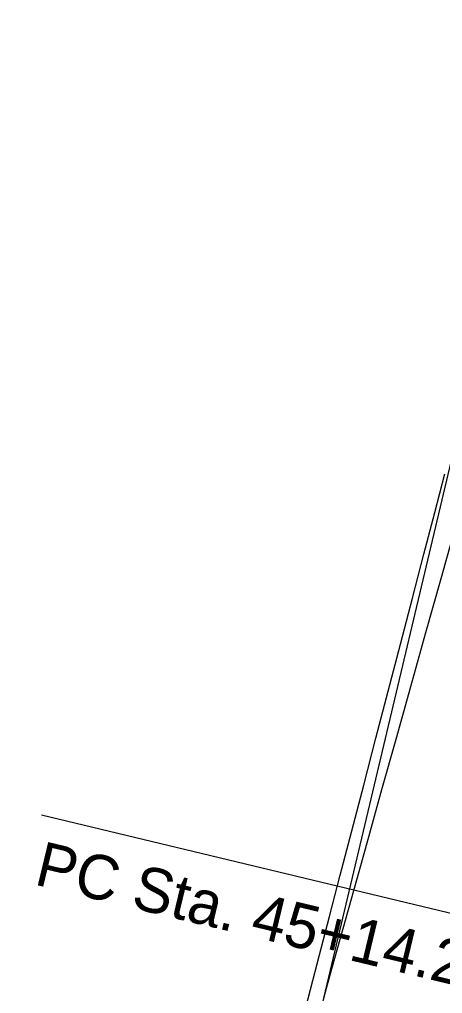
# Model space of a CAD drawing. Extents: x 1957117 to 1971063, y 701601 to 715861.
# Drawn here: x 1963352.7 to 1963379.3, y 706441.6 to 706502.8 of the extents above; entities that cross this region are included whole.
import ezdxf

# ---------------------------------------------------------------- set-up
doc = ezdxf.new("R2010")
doc.units = 0
for name, color, linetype in [('DT_X_Contour_Major', 7, 'Continuous'), ('DT_X_Contour_Minor', 7, 'Continuous'), ('DT_X_TIN_Hull', 7, 'Continuous'), ('GE_X_CL_20', 7, 'Continuous'), ('HY_X_Water_Edge', 7, 'Continuous'), ('SC_Shading5', 7, 'Continuous')]:
    doc.layers.add(name, color=color, linetype=linetype)

msp = doc.modelspace()

# ---------------------------------------------------------------- linework, layer by layer
at = {"layer": 'DT_X_Contour_Major'}
msp.add_lwpolyline([(1963380.149, 706471.037), (1963379.199, 706467.667), (1963378.241, 706464.258), (1963377.29, 706460.869), (1963376.364, 706457.56), (1963375.478, 706454.391), (1963374.65, 706451.423), (1963373.895, 706448.715), (1963373.231, 706446.327), (1963372.673, 706444.32), (1963372.238, 706442.753), (1963371.942, 706441.686), (1963371.803, 706441.18)], dxfattribs=at)
msp.add_lwpolyline([(1963380.149, 706471.037), (1963379.199, 706467.667), (1963378.241, 706464.258), (1963377.29, 706460.869), (1963376.364, 706457.56), (1963375.478, 706454.391), (1963374.65, 706451.423), (1963373.895, 706448.715), (1963373.231, 706446.327), (1963372.673, 706444.32), (1963372.238, 706442.753), (1963371.942, 706441.686), (1963371.803, 706441.18)], dxfattribs=at)
at = {"layer": 'DT_X_Contour_Minor'}
msp.add_lwpolyline([(1963370.537, 706439.979), (1963371.024, 706441.858), (1963371.585, 706444.025), (1963372.211, 706446.437), (1963372.889, 706449.048), (1963373.607, 706451.815), (1963374.355, 706454.694), (1963375.121, 706457.64), (1963375.893, 706460.61), (1963376.66, 706463.558), (1963377.411, 706466.441), (1963378.133, 706469.215), (1963378.817, 706471.835), (1963379.449, 706474.257)], dxfattribs=at)
msp.add_lwpolyline([(1963370.537, 706439.979), (1963371.024, 706441.858), (1963371.585, 706444.025), (1963372.211, 706446.437), (1963372.889, 706449.048), (1963373.607, 706451.815), (1963374.355, 706454.694), (1963375.121, 706457.64), (1963375.893, 706460.61), (1963376.66, 706463.558), (1963377.411, 706466.441), (1963378.133, 706469.215), (1963378.817, 706471.835), (1963379.449, 706474.257)], dxfattribs=at)
at = {"layer": 'DT_X_TIN_Hull'}
msp.add_lwpolyline([(1963495.509, 706817.37), (1963480.654, 706774.214), (1963464.732, 706726.815), (1963443.084, 706680.696), (1963439.989, 706681.954), (1963422.341, 706634.767), (1963409.759, 706587.541), (1963383.299, 706489.662), (1963371.06, 706438.048), (1963369.543, 706438.68), (1963344.28, 706340.158), (1963318.949, 706243.571), (1963307.297, 706195.415), (1963288.342, 706117.136), (1963272.445, 706050.395), (1963261.075, 706002.095), (1963254.734, 705951.873), (1963238.207, 705904.757)], dxfattribs=at)
at = {"layer": 'GE_X_CL_20'}
msp.add_line((1963417.327, 706437.631), (1963354.124, 706452.81), dxfattribs=at)
at = {"layer": 'HY_X_Water_Edge'}
msp.add_spline([(1963191.723, 701994.048), (1963062.047, 702441.167), (1962863.491, 703169.356), (1962827.53, 703438.691), (1962823.213, 703537.412), (1962817.962, 703593.874), (1962817.97, 703697.316), (1962828.582, 703804.235), (1962836.461, 703844.734), (1962850.687, 703896.004), (1962867.251, 703938.846), (1962873.848, 703992.355), (1962884.135, 704091.371), (1962891.241, 704140.854), (1962897.382, 704180.529), (1962905.467, 704230.979), (1962943.949, 704328.022), (1962948.537, 704378.842), (1962964.114, 704426.264), (1963004.885, 704570.73), (1963042.054, 704716.522), (1963062.038, 704814.417), (1963072.171, 704860.237), (1963090.023, 704956.798), (1963107.066, 705031.783), (1963133.773, 705105.742), (1963148.685, 705206.74), (1963175.48, 705301.059), (1963191.635, 705353.417), (1963210.988, 705447.286), (1963219.532, 705497.27), (1963230.124, 705549.475), (1963251.052, 705591.159), (1963275.289, 705693.429), (1963292.982, 705784.032), (1963302.841, 705839.645), (1963335.126, 705936.766), (1963359.752, 706046.75), (1963389.133, 706177.299), (1963417.827, 706273.456), (1963475.868, 706451.902), (1963533.782, 706640.53), (1963553.86, 706696.984), (1963580.184, 706715.425), (1963609.172, 706718.73), (1963617.062, 706714.691), (1963619.447, 706694.678), (1963564.282, 706533.07), (1963531.853, 706395.229), (1963434.4, 706006.96), (1963354.09, 705679.186), (1963237.513, 705206.07), (1963167.369, 704892.962), (1963059.145, 704434.176), (1962907.914, 703908.742), (1962877.458, 703703.326), (1962898.357, 703412.121), (1962942.65, 703052.267), (1963048.963, 702674.866), (1963191.468, 702189.666), (1963245.396, 702019.832)], degree=3, dxfattribs=at)
at = {"layer": 'SC_Shading5'}
for points in [[(1963026.912, 704294.121), (1963138.818, 704737.794), (1963251.679, 705213.963), (1963374.306, 705730.111), (1963454.783, 706045.593), (1963517.244, 706296.713), (1963562.763, 706479.256), (1963580.13, 706553.799), (1963589.678, 706586.994)], [(1963609.915, 706579.703), (1963587.283, 706499.153), (1963552.056, 706354.005), (1963480.911, 706069.234), (1963357.401, 705576.869), (1963272.751, 705226.931), (1963210.247, 704956.481), (1963044.97, 704288.881)]]:
    msp.add_spline(points, degree=3, dxfattribs=at)

# ---------------------------------------------------------------- texts
at = {"layer": 'GE_X_CL_20'}
msp.add_text('PC Sta. 45+14.26', height=2.8, rotation=346.49535, dxfattribs=at).set_placement((1963353.596, 706448.469))

doc.saveas('drawing.dxf')
